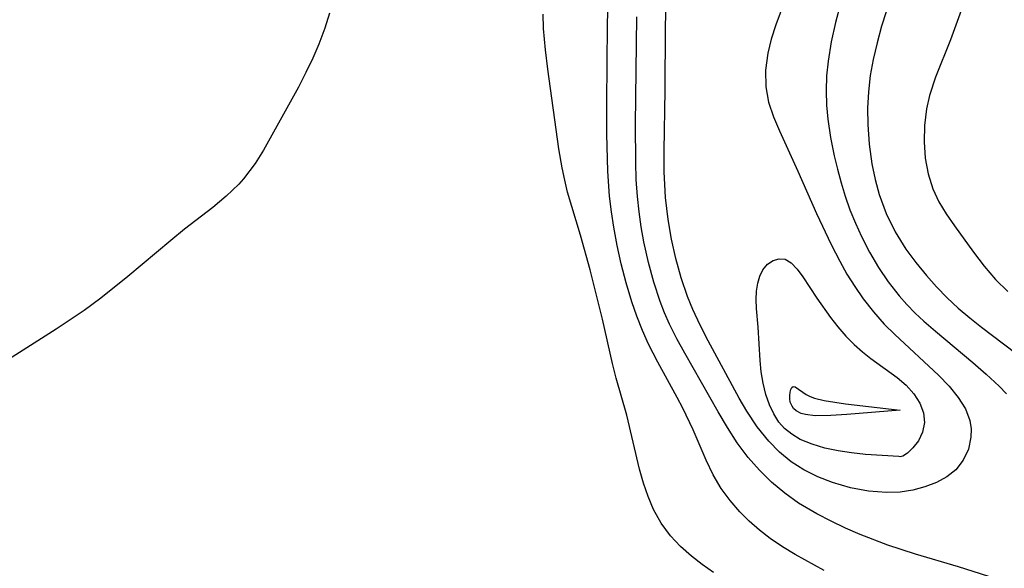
# Model space of a CAD drawing. Header units: metres. Extents: x 1073367 to 1082519, y 1569854 to 1574957.
# Tile 905 of 1056: x 1080806 to 1080898, y 1572019 to 1572070. Entities that reach past the tile are written whole.
import ezdxf

# ---------------------------------------------------------------- set-up
doc = ezdxf.new("R2010")
doc.units = ezdxf.units.M
doc.layers.add('CGG_CurvaNivelLidar_v1', color=253, linetype='Continuous', lineweight=30)

msp = doc.modelspace()

# ---------------------------------------------------------------- linework, layer by layer
at = {"layer": 'CGG_CurvaNivelLidar_v1'}
for p, q in [((1080861.0524, 1572069.5944, 74.5), (1080861.2019, 1572077.6211, 74.5)), ((1080866.4944, 1572069.2612, 73.5), (1080866.5608, 1572072.4337, 73.5)), ((1080887.773, 1572072.631, 74.5), (1080886.7585, 1572069.5061, 74.5)), ((1080882.905, 1572071.5883, 74), (1080882.4291, 1572069.8318, 74)), ((1080834.9614, 1572070.7208, 75), (1080834.553, 1572069.2959, 75)), ((1080855.0593, 1572069.2729, 75), (1080855.0176, 1572070.6242, 75)), ((1080863.6864, 1572060.2809, 74), (1080863.7982, 1572070.3663, 74)), ((1080877.3379, 1572070.9725, 73.5), (1080876.8255, 1572069.6314, 73.5)), ((1080894.208, 1572070.9495, 75), (1080893.2166, 1572068.206, 75)), ((1080860.981, 1572062.3416, 74.5), (1080861.0524, 1572069.5944, 74.5)), ((1080876.8255, 1572069.6314, 73.5), (1080876.3995, 1572068.2875, 73.5)), ((1080882.4291, 1572069.8318, 74), (1080882.0344, 1572068.0242, 74)), ((1080886.7585, 1572069.5061, 74.5), (1080886.3216, 1572067.9358, 74.5)), ((1080834.553, 1572069.2959, 75), (1080833.9775, 1572067.8105, 75)), ((1080855.2266, 1572067.2648, 75), (1080855.0593, 1572069.2729, 75)), ((1080866.4617, 1572063.4872, 73.5), (1080866.4944, 1572069.2612, 73.5)), ((1080833.9775, 1572067.8105, 75), (1080833.4031, 1572066.4835, 75)), ((1080876.3995, 1572068.2875, 73.5), (1080876.08, 1572066.9452, 73.5)), ((1080882.0344, 1572068.0242, 74), (1080881.7432, 1572066.2094, 74)), ((1080886.3216, 1572067.9358, 74.5), (1080885.9533, 1572066.3592, 74.5)), ((1080893.2166, 1572068.206, 75), (1080891.8172, 1572064.7219, 75)), ((1080855.4471, 1572065.4527, 75), (1080855.2266, 1572067.2648, 75)), ((1080876.08, 1572066.9452, 73.5), (1080875.8725, 1572065.3571, 73.5)), ((1080833.4031, 1572066.4835, 75), (1080832.7709, 1572065.1347, 75)), ((1080881.7432, 1572066.2094, 74), (1080881.6006, 1572064.8201, 74)), ((1080885.9533, 1572066.3592, 74.5), (1080885.6848, 1572064.8546, 74.5)), ((1080832.7709, 1572065.1347, 75), (1080832.0804, 1572063.7857, 75)), ((1080856.4945, 1572057.9895, 75), (1080855.4471, 1572065.4527, 75)), ((1080875.8725, 1572065.3571, 73.5), (1080875.8976, 1572063.7905, 73.5)), ((1080881.6006, 1572064.8201, 74), (1080881.5432, 1572063.4308, 74)), ((1080885.6848, 1572064.8546, 74.5), (1080885.5116, 1572063.3455, 74.5)), ((1080891.8172, 1572064.7219, 75), (1080891.2485, 1572062.9849, 75)), ((1080832.0804, 1572063.7857, 75), (1080828.7781, 1572057.8505, 75)), ((1080866.3561, 1572057.7868, 73.5), (1080866.4617, 1572063.4872, 73.5)), ((1080875.8976, 1572063.7905, 73.5), (1080876.1586, 1572062.3762, 73.5)), ((1080881.5432, 1572063.4308, 74), (1080881.5803, 1572062.0954, 74)), ((1080885.5116, 1572063.3455, 74.5), (1080885.4436, 1572061.8125, 74.5)), ((1080891.2485, 1572062.9849, 75), (1080890.9656, 1572061.7286, 75)), ((1080860.9795, 1572059.37, 74.5), (1080860.981, 1572062.3416, 74.5)), ((1080876.1586, 1572062.3762, 73.5), (1080876.6087, 1572060.9877, 73.5)), ((1080881.5803, 1572062.0954, 74), (1080881.7003, 1572060.763, 74)), ((1080885.4436, 1572061.8125, 74.5), (1080885.4663, 1572060.2799, 74.5)), ((1080890.9656, 1572061.7286, 75), (1080890.7709, 1572060.1807, 75)), ((1080863.6891, 1572056.7342, 74), (1080863.6864, 1572060.2809, 74)), ((1080876.6087, 1572060.9877, 73.5), (1080877.1708, 1572059.6652, 73.5)), ((1080881.7003, 1572060.763, 74), (1080881.9585, 1572059.0485, 74)), ((1080885.4663, 1572060.2799, 74.5), (1080885.5934, 1572058.4218, 74.5)), ((1080890.7709, 1572060.1807, 75), (1080890.7318, 1572058.6353, 75)), ((1080861.0726, 1572055.8967, 74.5), (1080860.9795, 1572059.37, 74.5)), ((1080877.1708, 1572059.6652, 73.5), (1080878.9114, 1572055.8878, 73.5)), ((1080881.9585, 1572059.0485, 74), (1080882.3044, 1572057.3416, 74)), ((1080885.5934, 1572058.4218, 74.5), (1080885.839, 1572056.5814, 74.5)), ((1080890.7318, 1572058.6353, 75), (1080890.8443, 1572057.1109, 75)), ((1080828.7781, 1572057.8505, 75), (1080828.001, 1572056.623, 75)), ((1080856.7954, 1572056.1959, 75), (1080856.4945, 1572057.9895, 75)), ((1080866.3733, 1572055.824, 73.5), (1080866.3561, 1572057.7868, 73.5)), ((1080828.001, 1572056.623, 75), (1080826.9228, 1572055.1886, 75)), ((1080863.7443, 1572055.1146, 74), (1080863.6891, 1572056.7342, 74)), ((1080882.3044, 1572057.3416, 74), (1080882.6059, 1572056.073, 74)), ((1080885.839, 1572056.5814, 74.5), (1080886.137, 1572055.1269, 74.5)), ((1080890.8443, 1572057.1109, 75), (1080891.1143, 1572055.6279, 75)), ((1080857.0324, 1572055.0597, 75), (1080856.7954, 1572056.1959, 75)), ((1080861.2408, 1572053.5355, 74.5), (1080861.0726, 1572055.8967, 74.5)), ((1080866.4198, 1572054.6295, 73.5), (1080866.3733, 1572055.824, 73.5)), ((1080878.9114, 1572055.8878, 73.5), (1080880.6477, 1572051.9342, 73.5)), ((1080882.6059, 1572056.073, 74), (1080882.9453, 1572054.8125, 74)), ((1080891.1143, 1572055.6279, 75), (1080891.5548, 1572054.2273, 75)), ((1080826.4639, 1572054.6699, 75), (1080825.3004, 1572053.5405, 75)), ((1080826.9228, 1572055.1886, 75), (1080826.4639, 1572054.6699, 75)), ((1080857.308, 1572053.9382, 75), (1080857.0324, 1572055.0597, 75)), ((1080863.8543, 1572053.5032, 74), (1080863.7443, 1572055.1146, 74)), ((1080866.502, 1572053.4394, 73.5), (1080866.4198, 1572054.6295, 73.5)), ((1080882.9453, 1572054.8125, 74), (1080883.3283, 1572053.5642, 74)), ((1080886.137, 1572055.1269, 74.5), (1080886.5328, 1572053.7006, 74.5)), ((1080858.5172, 1572049.8988, 75), (1080857.308, 1572053.9382, 75)), ((1080886.5328, 1572053.7006, 74.5), (1080887.1956, 1572051.9202, 74.5)), ((1080891.5548, 1572054.2273, 75), (1080892.1198, 1572053.0315, 75)), ((1080825.3004, 1572053.5405, 75), (1080824.0408, 1572052.4889, 75)), ((1080861.4106, 1572052.079, 74.5), (1080861.2408, 1572053.5355, 74.5)), ((1080864.0086, 1572052.0867, 74), (1080863.8543, 1572053.5032, 74)), ((1080866.7469, 1572051.3472, 73.5), (1080866.502, 1572053.4394, 73.5)), ((1080883.3283, 1572053.5642, 74), (1080883.7833, 1572052.2722, 74)), ((1080892.1198, 1572053.0315, 75), (1080892.8088, 1572051.8828, 75)), ((1080824.0408, 1572052.4889, 75), (1080821.3911, 1572050.4445, 75)), ((1080861.6292, 1572050.6313, 74.5), (1080861.4106, 1572052.079, 74.5)), ((1080864.2137, 1572050.6791, 74), (1080864.0086, 1572052.0867, 74)), ((1080880.6477, 1572051.9342, 73.5), (1080882.0136, 1572049.0115, 73.5)), ((1080883.7833, 1572052.2722, 74), (1080884.2928, 1572051.0019, 74)), ((1080887.1956, 1572051.9202, 74.5), (1080888.0299, 1572050.2101, 74.5)), ((1080892.8088, 1572051.8828, 75), (1080893.5768, 1572050.7591, 75)), ((1080867.0612, 1572049.5083, 73.5), (1080866.7469, 1572051.3472, 73.5)), ((1080884.2928, 1572051.0019, 74), (1080884.857, 1572049.7569, 74)), ((1080821.3911, 1572050.4445, 75), (1080820.0963, 1572049.4049, 75)), ((1080861.948, 1572048.9126, 74.5), (1080861.6292, 1572050.6313, 74.5)), ((1080864.4649, 1572049.2815, 74), (1080864.2137, 1572050.6791, 74)), ((1080888.0299, 1572050.2101, 74.5), (1080889.0231, 1572048.5855, 74.5)), ((1080893.5768, 1572050.7591, 75), (1080895.3558, 1572048.3037, 75)), ((1080820.0963, 1572049.4049, 75), (1080816.0713, 1572046.0214, 75)), ((1080859.416, 1572046.6493, 75), (1080858.5172, 1572049.8988, 75)), ((1080864.8974, 1572047.3191, 74), (1080864.4649, 1572049.2815, 74)), ((1080867.4623, 1572047.6901, 73.5), (1080867.0612, 1572049.5083, 73.5)), ((1080884.857, 1572049.7569, 74), (1080885.6158, 1572048.2889, 74)), ((1080862.3243, 1572047.2094, 74.5), (1080861.948, 1572048.9126, 74.5)), ((1080882.0136, 1572049.0115, 73.5), (1080882.8212, 1572047.448, 73.5)), ((1080885.6158, 1572048.2889, 74), (1080886.4545, 1572046.8703, 74)), ((1080889.0231, 1572048.5855, 74.5), (1080889.952, 1572047.3192, 74.5)), ((1080895.3558, 1572048.3037, 75), (1080896.3619, 1572046.9844, 75)), ((1080865.3962, 1572045.4796, 74), (1080864.8974, 1572047.3191, 74)), ((1080867.954, 1572045.8999, 73.5), (1080867.4623, 1572047.6901, 73.5)), ((1080876.0546, 1572047.1677, 73), (1080876.5763, 1572047.5209, 73)), ((1080876.5763, 1572047.5209, 73), (1080877.1381, 1572047.686, 73)), ((1080877.1381, 1572047.686, 73), (1080877.6997, 1572047.63, 73)), ((1080877.6997, 1572047.63, 73), (1080878.2774, 1572047.2887, 73)), ((1080878.2774, 1572047.2887, 73), (1080878.8276, 1572046.7149, 73)), ((1080882.8212, 1572047.448, 73.5), (1080883.5065, 1572046.2418, 73.5)), ((1080889.952, 1572047.3192, 74.5), (1080890.9554, 1572046.1019, 74.5)), ((1080860.5721, 1572042.0207, 75), (1080859.416, 1572046.6493, 75)), ((1080862.79, 1572045.4068, 74.5), (1080862.3243, 1572047.2094, 74.5)), ((1080875.3319, 1572046.0612, 73), (1080875.6168, 1572046.6462, 73)), ((1080875.6168, 1572046.6462, 73), (1080876.0546, 1572047.1677, 73)), ((1080878.8276, 1572046.7149, 73), (1080879.3695, 1572045.9782, 73)), ((1080886.4545, 1572046.8703, 74), (1080887.3736, 1572045.509, 74)), ((1080896.3619, 1572046.9844, 75), (1080897.4384, 1572045.7227, 75)), ((1080816.0713, 1572046.0214, 75), (1080813.5447, 1572043.9827, 75)), ((1080863.3272, 1572043.6325, 74.5), (1080862.79, 1572045.4068, 74.5)), ((1080865.9911, 1572043.678, 74), (1080865.3962, 1572045.4796, 74)), ((1080868.5479, 1572044.1473, 73.5), (1080867.954, 1572045.8999, 73.5)), ((1080875.0233, 1572044.6364, 73), (1080875.137, 1572045.3828, 73)), ((1080875.137, 1572045.3828, 73), (1080875.3319, 1572046.0612, 73)), ((1080879.3695, 1572045.9782, 73), (1080880.6752, 1572043.978, 73)), ((1080883.5065, 1572046.2418, 73.5), (1080884.2393, 1572045.0672, 73.5)), ((1080887.3736, 1572045.509, 74), (1080888.3959, 1572044.1983, 74)), ((1080890.9554, 1572046.1019, 74.5), (1080891.9106, 1572045.0311, 74.5)), ((1080897.4384, 1572045.7227, 75), (1080898.5816, 1572044.5983, 75)), ((1080874.9866, 1572043.8427, 73), (1080875.0233, 1572044.6364, 73)), ((1080884.2393, 1572045.0672, 73.5), (1080885.024, 1572043.9317, 73.5)), ((1080891.9106, 1572045.0311, 74.5), (1080892.9151, 1572044, 74.5)), ((1080813.5447, 1572043.9827, 75), (1080811.9546, 1572042.8249, 75)), ((1080863.7988, 1572042.285, 74.5), (1080863.3272, 1572043.6325, 74.5)), ((1080866.4067, 1572042.6066, 74), (1080865.9911, 1572043.678, 74)), ((1080869.0514, 1572042.9103, 73.5), (1080868.5479, 1572044.1473, 73.5)), ((1080875.02, 1572043.0119, 73), (1080874.9866, 1572043.8427, 73)), ((1080880.6752, 1572043.978, 73), (1080881.9477, 1572042.1756, 73)), ((1080885.024, 1572043.9317, 73.5), (1080885.9774, 1572042.7065, 73.5)), ((1080888.3959, 1572044.1983, 74), (1080889.1267, 1572043.3805, 74)), ((1080892.9151, 1572044, 74.5), (1080893.9437, 1572043.0478, 74.5)), ((1080811.9546, 1572042.8249, 75), (1080809.3509, 1572041.0708, 75)), ((1080866.8667, 1572041.5563, 74), (1080866.4067, 1572042.6066, 74)), ((1080869.7422, 1572041.44, 73.5), (1080869.0514, 1572042.9103, 73.5)), ((1080875.1724, 1572041.274, 73), (1080875.02, 1572043.0119, 73)), ((1080885.9774, 1572042.7065, 73.5), (1080887.0008, 1572041.5493, 73.5)), ((1080889.1267, 1572043.3805, 74), (1080889.9082, 1572042.5888, 74)), ((1080893.9437, 1572043.0478, 74.5), (1080895.0156, 1572042.1347, 74.5)), ((1080861.5194, 1572037.8449, 75), (1080860.5721, 1572042.0207, 75)), ((1080864.3221, 1572040.9632, 74.5), (1080863.7988, 1572042.285, 74.5)), ((1080881.9477, 1572042.1756, 73), (1080882.645, 1572041.2896, 73)), ((1080889.9082, 1572042.5888, 74), (1080890.7223, 1572041.8254, 74)), ((1080890.7223, 1572041.8254, 74), (1080891.8043, 1572040.8739, 74)), ((1080895.0156, 1572042.1347, 74.5), (1080896.1177, 1572041.2498, 74.5)), ((1080809.3509, 1572041.0708, 75), (1080803.1642, 1572037.1688, 75)), ((1080864.9009, 1572039.6718, 74.5), (1080864.3221, 1572040.9632, 74.5)), ((1080867.5553, 1572040.1755, 74), (1080866.8667, 1572041.5563, 74)), ((1080870.4895, 1572039.9948, 73.5), (1080869.7422, 1572041.44, 73.5)), ((1080875.3519, 1572038.1234, 73), (1080875.1724, 1572041.274, 73)), ((1080882.645, 1572041.2896, 73), (1080883.3868, 1572040.435, 73)), ((1080887.0008, 1572041.5493, 73.5), (1080887.9827, 1572040.5629, 73.5)), ((1080891.8043, 1572040.8739, 74), (1080895.3116, 1572037.9449, 74)), ((1080896.1177, 1572041.2498, 74.5), (1080900.6916, 1572037.7834, 74.5)), ((1080868.298, 1572038.8214, 74), (1080867.5553, 1572040.1755, 74)), ((1080873.4081, 1572034.6112, 73.5), (1080870.4895, 1572039.9948, 73.5)), ((1080883.3868, 1572040.435, 73), (1080884.1803, 1572039.6297, 73)), ((1080887.9827, 1572040.5629, 73.5), (1080892.0819, 1572036.7689, 73.5)), ((1080865.7654, 1572037.9824, 74.5), (1080864.9009, 1572039.6718, 74.5)), ((1080884.1803, 1572039.6297, 73), (1080884.9485, 1572038.9547, 73)), ((1080884.9485, 1572038.9547, 73), (1080885.7517, 1572038.3226, 73)), ((1080871.4166, 1572033.3296, 74), (1080868.298, 1572038.8214, 74)), ((1080875.4569, 1572037.0636, 73), (1080875.3519, 1572038.1234, 73)), ((1080885.7517, 1572038.3226, 73), (1080888.2163, 1572036.548, 73)), ((1080861.8552, 1572036.4933, 75), (1080861.5194, 1572037.8449, 75)), ((1080867.5864, 1572034.675, 74.5), (1080865.7654, 1572037.9824, 74.5)), ((1080895.3116, 1572037.9449, 74), (1080896.5695, 1572036.8492, 74)), ((1080862.8491, 1572033.0138, 75), (1080861.8552, 1572036.4933, 75)), ((1080875.6352, 1572035.999, 73), (1080875.4569, 1572037.0636, 73)), ((1080888.2163, 1572036.548, 73), (1080889.0523, 1572035.8207, 73)), ((1080892.0819, 1572036.7689, 73.5), (1080893.0795, 1572035.7269, 73.5)), ((1080896.5695, 1572036.8492, 74), (1080897.7728, 1572035.7238, 74)), ((1080875.8933, 1572034.9611, 73), (1080875.6352, 1572035.999, 73)), ((1080878.1747, 1572035.1614, 72.5), (1080878.2445, 1572035.4118, 72.5)), ((1080878.2445, 1572035.4118, 72.5), (1080878.3435, 1572035.5976, 72.5)), ((1080878.3435, 1572035.5976, 72.5), (1080878.4709, 1572035.6918, 72.5)), ((1080878.4709, 1572035.6918, 72.5), (1080878.6418, 1572035.6688, 72.5)), ((1080878.6418, 1572035.6688, 72.5), (1080879.6669, 1572034.9422, 72.5)), ((1080889.0523, 1572035.8207, 73), (1080889.7839, 1572034.999, 73)), ((1080893.0795, 1572035.7269, 73.5), (1080893.9406, 1572034.6727, 73.5)), ((1080897.7728, 1572035.7238, 74), (1080898.4625, 1572035.0226, 74)), ((1080868.1013, 1572033.6806, 74.5), (1080867.5864, 1572034.675, 74.5)), ((1080874.1219, 1572033.3837, 73.5), (1080873.4081, 1572034.6112, 73.5)), ((1080876.2388, 1572033.9658, 73), (1080875.8933, 1572034.9611, 73)), ((1080878.1378, 1572034.8686, 72.5), (1080878.1747, 1572035.1614, 72.5)), ((1080878.1406, 1572034.5529, 72.5), (1080878.1378, 1572034.8686, 72.5)), ((1080878.1932, 1572034.232, 72.5), (1080878.1406, 1572034.5529, 72.5)), ((1080879.6669, 1572034.9422, 72.5), (1080880.0411, 1572034.7619, 72.5)), ((1080880.0411, 1572034.7619, 72.5), (1080880.4577, 1572034.6123, 72.5)), ((1080880.4577, 1572034.6123, 72.5), (1080881.3747, 1572034.3799, 72.5)), ((1080881.3747, 1572034.3799, 72.5), (1080883.3665, 1572034.0639, 72.5)), ((1080889.7839, 1572034.999, 73), (1080890.3395, 1572034.1299, 73)), ((1080893.9406, 1572034.6727, 73.5), (1080894.6139, 1572033.6011, 73.5)), ((1080869.0683, 1572031.6201, 74.5), (1080868.1013, 1572033.6806, 74.5)), ((1080875.0883, 1572031.9187, 73.5), (1080874.1219, 1572033.3837, 73.5)), ((1080876.6337, 1572033.126, 73), (1080876.2388, 1572033.9658, 73)), ((1080878.3513, 1572033.8403, 72.5), (1080878.1932, 1572034.232, 72.5)), ((1080878.4977, 1572033.6317, 72.5), (1080878.3513, 1572033.8403, 72.5)), ((1080878.7368, 1572033.4108, 72.5), (1080878.4977, 1572033.6317, 72.5)), ((1080879.2214, 1572033.1655, 72.5), (1080878.7368, 1572033.4108, 72.5)), ((1080883.3665, 1572034.0639, 72.5), (1080888.5, 1572033.4878, 72.5)), ((1080888.5, 1572033.4878, 72.5), (1080883.4935, 1572033.0689, 72.5)), ((1080890.3395, 1572034.1299, 73), (1080890.6842, 1572033.224, 73)), ((1080894.6139, 1572033.6011, 73.5), (1080895.0368, 1572032.5076, 73.5)), ((1080864.064, 1572027.9554, 75), (1080862.8491, 1572033.0138, 75)), ((1080872.2891, 1572031.8453, 74), (1080871.4166, 1572033.3296, 74)), ((1080877.1175, 1572032.3525, 73), (1080876.6337, 1572033.126, 73)), ((1080879.6246, 1572033.0581, 72.5), (1080879.2214, 1572033.1655, 72.5)), ((1080880.5209, 1572032.9591, 72.5), (1080879.6246, 1572033.0581, 72.5)), ((1080881.9791, 1572032.9723, 72.5), (1080880.5209, 1572032.9591, 72.5)), ((1080883.4935, 1572033.0689, 72.5), (1080881.9791, 1572032.9723, 72.5)), ((1080890.6842, 1572033.224, 73), (1080890.7735, 1572032.3119, 73)), ((1080895.0368, 1572032.5076, 73.5), (1080895.1527, 1572031.7265, 73.5)), ((1080870.3009, 1572028.7953, 74.5), (1080869.0683, 1572031.6201, 74.5)), ((1080873.2186, 1572030.4067, 74), (1080872.2891, 1572031.8453, 74)), ((1080876.1685, 1572030.5644, 73.5), (1080875.0883, 1572031.9187, 73.5)), ((1080877.6425, 1572031.7588, 73), (1080877.1175, 1572032.3525, 73)), ((1080878.3196, 1572031.2147, 73), (1080877.6425, 1572031.7588, 73)), ((1080890.7735, 1572032.3119, 73), (1080890.5906, 1572031.4146, 73)), ((1080895.1527, 1572031.7265, 73.5), (1080895.1316, 1572030.9436, 73.5)), ((1080879.1283, 1572030.738, 73), (1080878.3196, 1572031.2147, 73)), ((1080880.2264, 1572030.2759, 73), (1080879.1283, 1572030.738, 73)), ((1080890.2017, 1572030.6038, 73), (1080889.6961, 1572029.9336, 73)), ((1080890.5906, 1572031.4146, 73), (1080890.2017, 1572030.6038, 73)), ((1080895.1316, 1572030.9436, 73.5), (1080894.8909, 1572029.8298, 73.5)), ((1080874.2336, 1572029.0388, 74), (1080873.2186, 1572030.4067, 74)), ((1080877.1788, 1572029.5461, 73.5), (1080876.1685, 1572030.5644, 73.5)), ((1080881.4265, 1572029.9189, 73), (1080880.2264, 1572030.2759, 73)), ((1080882.676, 1572029.6534, 73), (1080881.4265, 1572029.9189, 73)), ((1080889.6961, 1572029.9336, 73), (1080889.1834, 1572029.4575, 73)), ((1080894.8909, 1572029.8298, 73.5), (1080894.4147, 1572028.7877, 73.5)), ((1080870.9632, 1572027.4302, 74.5), (1080870.3009, 1572028.7953, 74.5)), ((1080875.2882, 1572027.839, 74), (1080874.2336, 1572029.0388, 74)), ((1080878.2828, 1572028.6435, 73.5), (1080877.1788, 1572029.5461, 73.5)), ((1080883.9228, 1572029.466, 73), (1080882.676, 1572029.6534, 73)), ((1080885.2419, 1572029.3312, 73), (1080883.9228, 1572029.466, 73)), ((1080888.3786, 1572029.1364, 73), (1080885.2419, 1572029.3312, 73)), ((1080888.5, 1572029.1079, 73), (1080888.3786, 1572029.1364, 73)), ((1080888.7533, 1572029.1752, 73), (1080888.5, 1572029.1079, 73)), ((1080889.1834, 1572029.4575, 73), (1080888.7533, 1572029.1752, 73)), ((1080894.4147, 1572028.7877, 73.5), (1080893.7001, 1572027.8749, 73.5)), ((1080864.4253, 1572026.6469, 75), (1080864.064, 1572027.9554, 75)), ((1080876.4342, 1572026.7248, 74), (1080875.2882, 1572027.839, 74)), ((1080879.4732, 1572027.8695, 73.5), (1080878.2828, 1572028.6435, 73.5)), ((1080880.7838, 1572027.2168, 73.5), (1080879.4732, 1572027.8695, 73.5)), ((1080893.7001, 1572027.8749, 73.5), (1080892.8756, 1572027.2207, 73.5)), ((1080871.7191, 1572026.1288, 74.5), (1080870.9632, 1572027.4302, 74.5)), ((1080882.1551, 1572026.6916, 73.5), (1080880.7838, 1572027.2168, 73.5)), ((1080892.8756, 1572027.2207, 73.5), (1080891.8999, 1572026.6939, 73.5)), ((1080864.848, 1572025.376, 75), (1080864.4253, 1572026.6469, 75)), ((1080872.5378, 1572024.9986, 74.5), (1080871.7191, 1572026.1288, 74.5)), ((1080877.6624, 1572025.6981, 74), (1080876.4342, 1572026.7248, 74)), ((1080883.8296, 1572026.2083, 73.5), (1080882.1551, 1572026.6916, 73.5)), ((1080885.5231, 1572025.8844, 73.5), (1080883.8296, 1572026.2083, 73.5)), ((1080890.8109, 1572026.2786, 73.5), (1080889.6751, 1572025.9772, 73.5)), ((1080891.8999, 1572026.6939, 73.5), (1080890.8109, 1572026.2786, 73.5)), ((1080865.364, 1572024.1582, 75), (1080864.848, 1572025.376, 75)), ((1080878.9687, 1572024.7661, 74), (1080877.6624, 1572025.6981, 74)), ((1080887.2044, 1572025.7467, 73.5), (1080885.5231, 1572025.8844, 73.5)), ((1080888.4799, 1572025.7932, 73.5), (1080887.2044, 1572025.7467, 73.5)), ((1080889.6751, 1572025.9772, 73.5), (1080888.4799, 1572025.7932, 73.5)), ((1080866.0813, 1572022.8837, 75), (1080865.364, 1572024.1582, 75)), ((1080873.4604, 1572023.938, 74.5), (1080872.5378, 1572024.9986, 74.5)), ((1080880.6898, 1572023.7425, 74), (1080878.9687, 1572024.7661, 74)), ((1080874.3469, 1572023.0562, 74.5), (1080873.4604, 1572023.938, 74.5)), ((1080882.0074, 1572023.0597, 74), (1080880.6898, 1572023.7425, 74)), ((1080866.9499, 1572021.7087, 75), (1080866.0813, 1572022.8837, 75)), ((1080875.2945, 1572022.2248, 74.5), (1080874.3469, 1572023.0562, 74.5)), ((1080883.358, 1572022.4235, 74), (1080882.0074, 1572023.0597, 74)), ((1080884.7335, 1572021.8279, 74), (1080883.358, 1572022.4235, 74)), ((1080867.8948, 1572020.7041, 75), (1080866.9499, 1572021.7087, 75)), ((1080876.2994, 1572021.4469, 74.5), (1080875.2945, 1572022.2248, 74.5)), ((1080877.4438, 1572020.6685, 74.5), (1080876.2994, 1572021.4469, 74.5)), ((1080887.3247, 1572020.8234, 74), (1080884.7335, 1572021.8279, 74)), ((1080868.9382, 1572019.7768, 75), (1080867.8948, 1572020.7041, 75)), ((1080878.6372, 1572019.9397, 74.5), (1080877.4438, 1572020.6685, 74.5)), ((1080889.9236, 1572019.9605, 74), (1080887.3247, 1572020.8234, 74)), ((1080869.9398, 1572018.9934, 75), (1080868.9382, 1572019.7768, 75)), ((1080881.3568, 1572018.4487, 74.5), (1080878.6372, 1572019.9397, 74.5)), ((1080893.978, 1572018.787, 74), (1080889.9236, 1572019.9605, 74)), ((1080870.9908, 1572018.259, 75), (1080869.9398, 1572018.9934, 75)), ((1080898.1848, 1572017.457, 74), (1080893.978, 1572018.787, 74))]:
    msp.add_line(p, q, dxfattribs=at)

doc.saveas('drawing.dxf')
